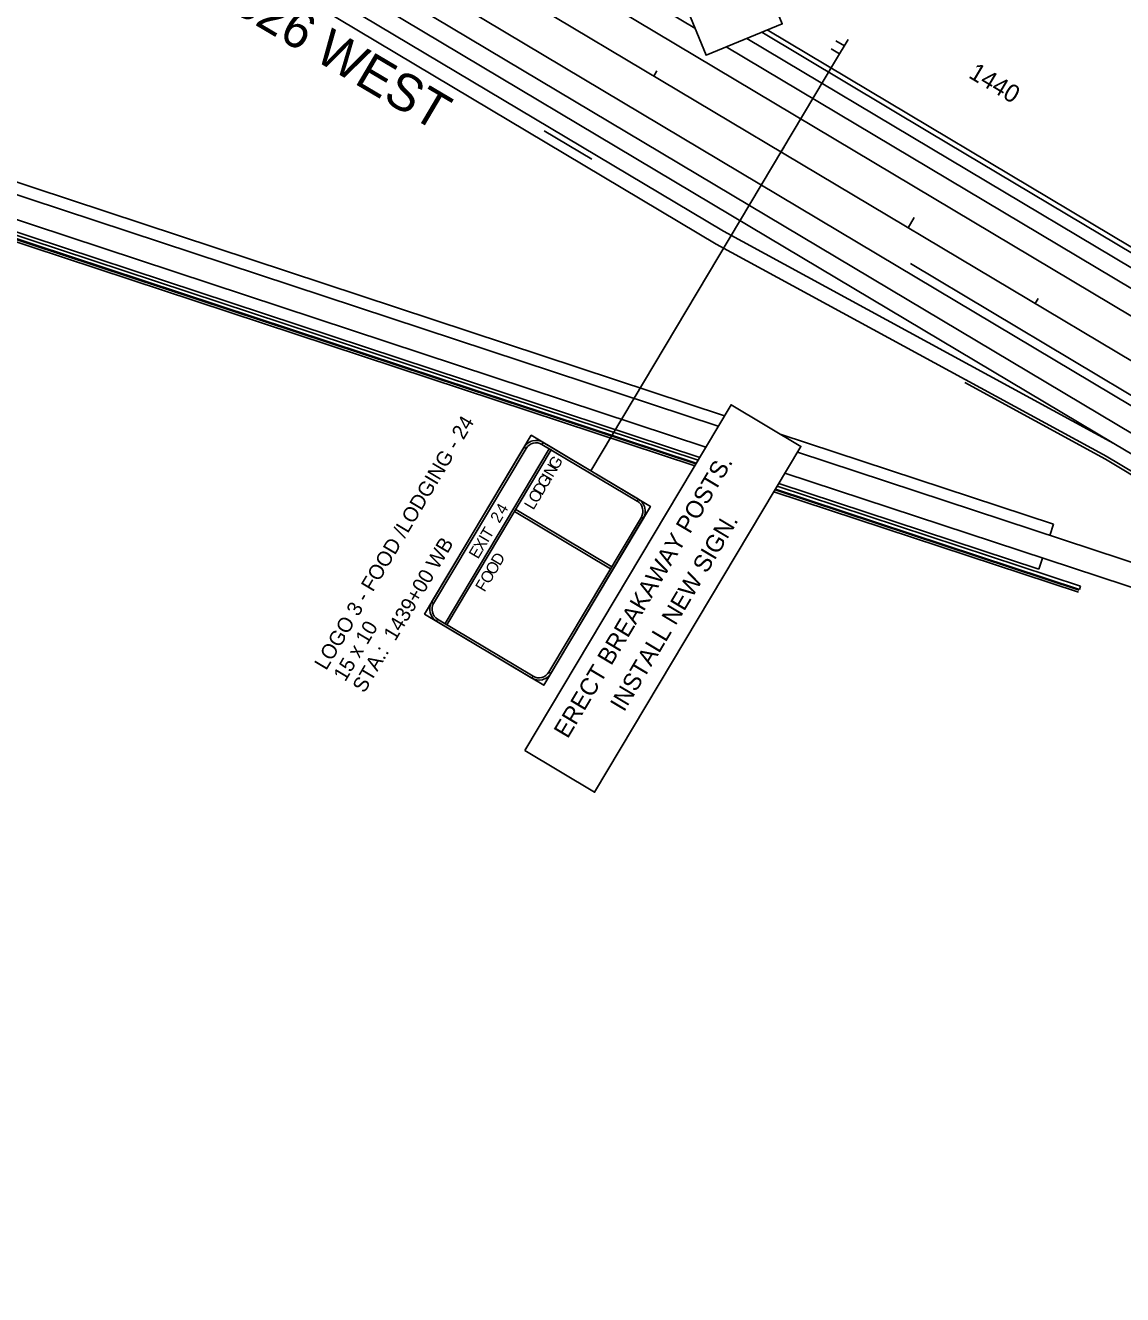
# Model space of a CAD drawing. Extents: x 2338610 to 2351914, y 366540 to 376484.
# Drawn here: x 2349368 to 2350110, y 366967 to 367825 of the extents above; entities that cross this region are included whole.
import ezdxf

# ---------------------------------------------------------------- set-up
doc = ezdxf.new("R2010")
doc.units = 0
for name, color, linetype in [('RD_HC_Cl', 7, 'Continuous'), ('RD_PD_Final_LnLine', 7, 'Continuous'), ('RD_PD_Final_TrvlWay', 7, 'Continuous'), ('RD_PD_GrRail', 7, 'Continuous'), ('RD_PD_MedBWall', 7, 'Continuous'), ('RD_PD_NOISE-WALL-GM', 7, 'Continuous'), ('RD_PD_PaveShd', 7, 'Continuous'), ('TR PM UNASSIGNED 3', 7, 'Continuous'), ('TR SN EXISTING - BREAK-AWAY SIGN SUPPORTS', 7, 'Continuous'), ('TR SN EXTRUDED PANEL SIGNS - GROUND MOUNTED', 7, 'Continuous'), ('TR SN EXTRUDED PANEL SIGNS- MOUNTED OVERHEAD', 7, 'Continuous'), ('TR SN UNASSIGNED 4', 7, 'Continuous'), ('TR SN UNASSIGNED 7', 7, 'Continuous')]:
    doc.layers.add(name, color=color, linetype=linetype)

msp = doc.modelspace()

# ---------------------------------------------------------------- linework, layer by layer
at = {"layer": 'RD_HC_Cl'}
msp.add_line((2346281.57, 369885.43), (2351112.4, 367003.22), dxfattribs=at)
at = {"layer": 'RD_PD_Final_LnLine'}
for p, q in [((2348620.92, 368538.62), (2349820.78, 367822.75)), ((2349253.37, 368063.47), (2351090.88, 366967.15)), ((2349241.51, 368056.57), (2349846.26, 367695.75)), ((2349842.01, 367810.08), (2351133.92, 367039.29)), ((2349846.26, 367695.75), (2350103.89, 367542.04))]:
    msp.add_line(p, q, dxfattribs=at)
at = {"layer": 'RD_PD_Final_TrvlWay'}
for p, q in [((2349229.65, 368049.67), (2349840.11, 367685.45)), ((2349855.88, 367815.78), (2350811.17, 367245.82)), ((2349186.88, 367768.08), (2349836.63, 367553.82)), ((2349185.32, 367751.75), (2349828.23, 367539.75)), ((2349840.11, 367685.45), (2350103.89, 367542.04)), ((2350103.89, 367542.04), (2350822.63, 367113.23)), ((2350103.89, 367542.04), (2350822.63, 367113.23)), ((2349890.06, 367536.2), (2350139.35, 367454)), ((2349881.67, 367522.12), (2350134.34, 367438.81))]:
    msp.add_line(p, q, dxfattribs=at)
at = {"layer": 'RD_PD_GrRail'}
for p, q in [((2349869.74, 367821.48), (2350238.85, 367601.26)), ((2349966.48, 367663.62), (2350194.08, 367527.83)), ((2350098.16, 367531.5), (2350003.09, 367583.3)), ((2350145.34, 367503.2), (2350098.16, 367531.5))]:
    msp.add_line(p, q, dxfattribs=at)
at = {"layer": 'RD_PD_MedBWall'}
for p, q in [((2349181.45, 367740.04), (2349821.76, 367528.89)), ((2349182.18, 367742.25), (2349822.98, 367530.95)), ((2349875.19, 367511.27), (2350080.6, 367443.54)), ((2349876.42, 367513.33), (2350081.34, 367445.75)), ((2350081.34, 367445.75), (2350080.6, 367443.54))]:
    msp.add_line(p, q, dxfattribs=at)
at = {"layer": 'RD_PD_NOISE-WALL-GM'}
for p, q in [((2349179.87, 367740.03), (2349821.49, 367528.45)), ((2349180.83, 367738.14), (2349820.71, 367527.13)), ((2349874.14, 367509.51), (2350079.98, 367441.64)), ((2349874.93, 367510.83), (2350080.45, 367443.06))]:
    msp.add_line(p, q, dxfattribs=at)
at = {"layer": 'RD_PD_PaveShd'}
for p, q in [((2349506.94, 367991.36), (2350200.36, 367577.64)), ((2349475.16, 367949.69), (2350173.67, 367533.02)), ((2349417.91, 367925.7), (2349835.16, 367676.76)), ((2349866.11, 367819.99), (2349979.3, 367752.13)), ((2349242.31, 367758.23), (2349840.83, 367560.86)), ((2349718.94, 367753.35), (2349751.25, 367734.17)), ((2349979.3, 367752.13), (2350219.13, 367609.11)), ((2349182.81, 367744.15), (2349824.03, 367532.71)), ((2349835.16, 367676.76), (2350099.12, 367533.26)), ((2349878.37, 367548.48), (2350063.21, 367487.53)), ((2350098.77, 367533.46), (2350154.44, 367500.24)), ((2349877.47, 367515.09), (2350053.19, 367457.14)), ((2350063.21, 367487.53), (2350060.71, 367479.93)), ((2350055.69, 367464.74), (2350053.19, 367457.14))]:
    msp.add_line(p, q, dxfattribs=at)
at = {"layer": 'TR SN EXISTING - BREAK-AWAY SIGN SUPPORTS'}
msp.add_lwpolyline([(2349705.89, 367334.7), (2349845.24, 367568.25), (2349892.4, 367540.11), (2349753.06, 367306.56)], close=True, dxfattribs=at)
at = {"layer": 'TR SN EXTRUDED PANEL SIGNS - GROUND MOUNTED'}
for p, q in [((2349924.37, 367815.12), (2349915.82, 367800.78)), ((2349912.82, 367808.66), (2349918.55, 367805.24)), ((2349916.11, 367814.18), (2349921.82, 367810.78)), ((2349750.48, 367523.66), (2349915.82, 367800.78))]:
    msp.add_line(p, q, dxfattribs=at)
at = {"layer": 'TR SN EXTRUDED PANEL SIGNS- MOUNTED OVERHEAD'}
for p, q in [((2349717.46, 367541.54), (2349718.26, 367542.88)), ((2349705.4, 367539.63), (2349706.74, 367538.83)), ((2349782.7, 367504.43), (2349781.9, 367503.09)), ((2349784.61, 367492.37), (2349785.95, 367491.57)), ((2349644.26, 367434.11), (2349642.92, 367434.91)), ((2349646.17, 367422.05), (2349646.97, 367423.4)), ((2349723.47, 367386.85), (2349722.13, 367387.66)), ((2349711.41, 367384.95), (2349710.61, 367383.6))]:
    msp.add_line(p, q, dxfattribs=at)
for points in [[(2349752.7, 368134.51), (2349879.78, 367825.61), (2349828.31, 367804.44), (2349701.23, 368113.34)], [(2349718.67, 367378.8), (2349790.76, 367499.63), (2349710.21, 367547.69), (2349638.12, 367426.86), (2349718.67, 367378.8), (2349718.67, 367378.8)], [(2349781.9, 367503.09), (2349717.46, 367541.54), (2349718.26, 367542.88), (2349782.7, 367504.43), (2349781.9, 367503.09), (2349781.9, 367503.09)], [(2349706.74, 367538.83), (2349644.26, 367434.11), (2349642.92, 367434.91), (2349705.4, 367539.63), (2349706.74, 367538.83), (2349706.74, 367538.83)], [(2349723.77, 367537.77), (2349653.28, 367419.63), (2349651.94, 367420.43), (2349722.43, 367538.58), (2349723.77, 367537.77), (2349723.77, 367537.77)], [(2349763.76, 367457.44), (2349698.92, 367496.12), (2349699.72, 367497.47), (2349764.57, 367458.78), (2349763.76, 367457.44), (2349763.76, 367457.44)], [(2349722.13, 367387.66), (2349784.61, 367492.37), (2349785.95, 367491.57), (2349723.47, 367386.85), (2349722.13, 367387.66), (2349722.13, 367387.66)], [(2349646.97, 367423.4), (2349711.41, 367384.95), (2349710.61, 367383.6), (2349646.17, 367422.05), (2349646.97, 367423.4), (2349646.97, 367423.4)]]:
    msp.add_lwpolyline(points, close=True, dxfattribs=at)
for centre, radius, start, end in [((2349713.45, 367534.83), 9.38, 59.17851, 149.17872), ((2349713.45, 367534.83), 7.82, 59.17851, 149.17872), ((2349777.9, 367496.38), 7.82, 329.17857, 59.17878), ((2349777.9, 367496.38), 9.38, 329.17857, 59.17878), ((2349650.98, 367430.11), 9.38, 149.17872, 239.17836), ((2349650.98, 367430.11), 7.82, 149.17872, 239.17836), ((2349715.42, 367391.66), 9.38, 239.17836, 329.17857), ((2349715.42, 367391.66), 7.82, 239.17836, 329.17857)]:
    msp.add_arc(centre, radius, start, end, dxfattribs=at)
at = {"layer": 'TR SN UNASSIGNED 7'}
for p, q in [((2349793.14, 367790.33), (2349795.19, 367793.76)), ((2349879.02, 367739.09), (2349881.07, 367742.53)), ((2349964.89, 367687.86), (2349968.99, 367694.73)), ((2350050.77, 367636.62), (2350052.82, 367640.06))]:
    msp.add_line(p, q, dxfattribs=at)

# ---------------------------------------------------------------- texts
at = {"layer": 'TR PM UNASSIGNED 3'}
for s, p in [('LOGO 3 - FOOD /LODGING - 24', (2349571.64, 367388.35)), ('STA.:  1439+00 WB', (2349597.41, 367373)), ('15 x 10', (2349584.53, 367380.68))]:
    msp.add_text(s, height=10, rotation=59.22937, dxfattribs=at).set_placement(p)
at = {"layer": 'TR SN EXISTING - BREAK-AWAY SIGN SUPPORTS'}
for s, p in [('ERECT BREAKAWAY POSTS.', (2349734.82, 367342.18)), ('INSTALL NEW SIGN.', (2349772.9, 367360.27))]:
    msp.add_text(s, height=11.7187, rotation=59.17859, dxfattribs=at).set_placement(p)
at = {"layer": 'TR SN EXTRUDED PANEL SIGNS- MOUNTED OVERHEAD'}
for s, p in [('G', (2349727.83, 367523.83)), ('N', (2349724.8, 367518.75)), ('D', (2349717.49, 367506.5)), ('G', (2349720.36, 367511.31)), ('I', (2349723.39, 367516.39)), ('O', (2349714.33, 367501.21)), ('4', (2349692.13, 367493.59)), ('L', (2349711.65, 367496.72)), ('2', (2349688.69, 367487.82)), ('I', (2349680.87, 367474.71)), ('T', (2349682.24, 367477.02)), ('E', (2349674.23, 367463.6)), ('X', (2349677.42, 367468.94)), ('D', (2349689.14, 367458.98)), ('O', (2349681.82, 367446.71)), ('O', (2349685.38, 367452.69)), ('F', (2349678.62, 367441.36))]:
    msp.add_text(s, height=7.82, rotation=59.17851, dxfattribs=at).set_placement(p)
at = {"layer": 'TR SN UNASSIGNED 4'}
msp.add_text('I-526 WEST', height=25, rotation=329.40941, dxfattribs=at).set_placement((2349489.08, 367845.27))
at = {"layer": 'TR SN UNASSIGNED 7'}
msp.add_text('1440', height=12, rotation=329.17851, dxfattribs=at).set_placement((2350005.05, 367789.66))

doc.saveas('drawing.dxf')
